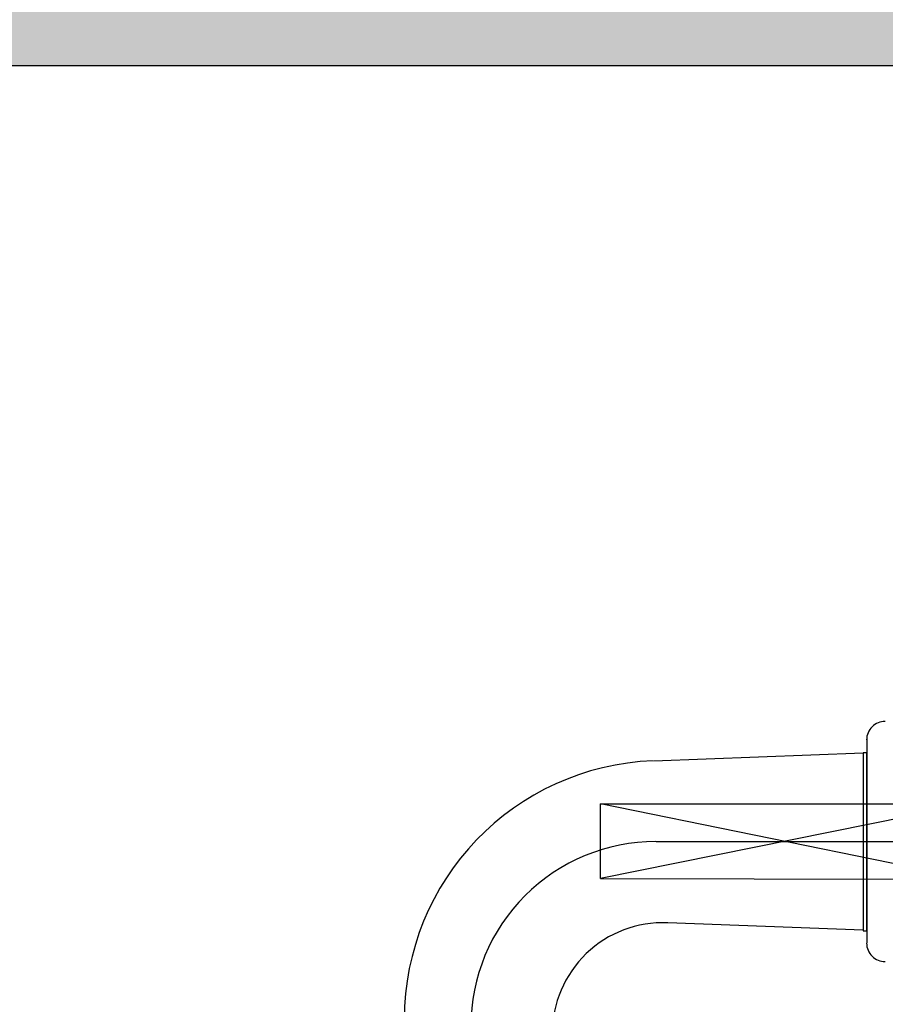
# Model space of a CAD drawing. Extents: x 2 to 87, y -108 to 11.
# Tile 314 of 352: x 49.662 to 49.779, y -31.718 to -31.585. Entities that reach past the tile are written whole.
import ezdxf

# ---------------------------------------------------------------- set-up
doc = ezdxf.new("R2010")
doc.units = 0
doc.header["$MEASUREMENT"] = 0
doc.linetypes.add('DOT', pattern=[0.25, 0, -0.25])
doc.linetypes.add('IMPORT-ACAD_ISO10W100', pattern=[18.000999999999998, 12, -3, 0.001, -3])
for name, color, linetype in [('18', 7, 'CONTINUOUS'), ('2', 7, 'CONTINUOUS'), ('25', 7, 'CONTINUOUS'), ('32', 7, 'CONTINUOUS')]:
    doc.layers.add(name, color=color, linetype=linetype)

msp = doc.modelspace()

# ---------------------------------------------------------------- linework, layer by layer
at = {"layer": '18', "color": 1, "linetype": 'DOT'}
msp.add_lwpolyline([(49.62759999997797, -31.59070000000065), (50.02759999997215, -31.59070000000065), (50.02759999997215, -32.74869999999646), (49.62759999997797, -32.74869999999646)], close=True, dxfattribs=at)
at = {"layer": '2', "color": 62, "linetype": 'Continuous'}
msp.add_line((49.62759999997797, -31.59070000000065), (50.02759999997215, -31.59070000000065), dxfattribs=at)
at = {"layer": '25', "color": 62, "linetype": 'Continuous'}
msp.add_line((49.62759999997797, -31.59070000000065), (50.02759999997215, -31.59070000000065), dxfattribs=at)
for points in [[(49.62759999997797, -31.05070000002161), (49.62759999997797, -31.59070000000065), (50.02759999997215, -31.59070000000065)], [(49.62759999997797, -31.05070000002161), (50.02759999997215, -31.05070000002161), (50.02759999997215, -31.59070000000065)], [(49.62759999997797, -31.59070000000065), (49.62759999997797, -31.59070000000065), (50.02759999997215, -31.59070000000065)]]:
    msp.add_solid(points, dxfattribs=at)
at = {"layer": '32', "color": 62, "linetype": 'IMPORT-ACAD_ISO10W100'}
msp.add_line((49.74809999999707, -31.69570000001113), (49.79449999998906, -31.69570000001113), dxfattribs=at)
at = {"layer": '32', "color": 62, "linetype": 'Continuous'}
msp.add_line((49.77609999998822, -31.70769999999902), (49.74969999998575, -31.70670000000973), dxfattribs=at)
for points in [[(49.77659999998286, -31.68170000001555), (49.77659999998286, -31.68189999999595), (49.77659999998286, -31.70940000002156)], [(49.74779999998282, -31.68480000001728), (49.77609999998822, -31.68369999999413), (49.77609999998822, -31.70780000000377), (49.77659999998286, -31.70780000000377), (49.77659999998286, -31.68369999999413), (49.77609999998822, -31.68369999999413), (49.77609999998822, -31.68610000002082), (49.77609999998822, -31.70530000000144), (49.77609999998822, -31.70769999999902)]]:
    msp.add_lwpolyline(points, dxfattribs=at)
at = {"layer": '32', "color": 62, "linetype": 'IMPORT-ACAD_ISO10W100'}
msp.add_lwpolyline([(49.74059999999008, -31.70070000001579), (49.79059999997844, -31.70080000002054), (49.74059999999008, -31.69060000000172), (49.79059999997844, -31.69060000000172), (49.74059999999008, -31.70070000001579), (49.74059999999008, -31.69060000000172)], dxfattribs=at)
at = {"layer": '32', "color": 62, "linetype": 'Continuous'}
for centre, radius, start, end in [((49.77905184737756, -31.68194685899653), 0.002499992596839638, 89.99954166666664, 180.0000194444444), ((49.74905177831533, -31.71975720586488), 0.03500002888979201, 92.19437777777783, 179.9998055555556), ((49.74905173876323, -31.72167317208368), 0.01499999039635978, 87.80533888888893, 179.9998861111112), ((49.77905172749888, -31.70944690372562), 0.002499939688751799, 179.9989916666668, 270.0012277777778)]:
    msp.add_arc(centre, radius, start, end, dxfattribs=at)
at = {"layer": '32', "color": 62, "linetype": 'IMPORT-ACAD_ISO10W100'}
msp.add_arc((49.74805173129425, -31.7206967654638), 0.02499998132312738, 89.9998055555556, 179.9998916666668, dxfattribs=at)

doc.saveas('drawing.dxf')
